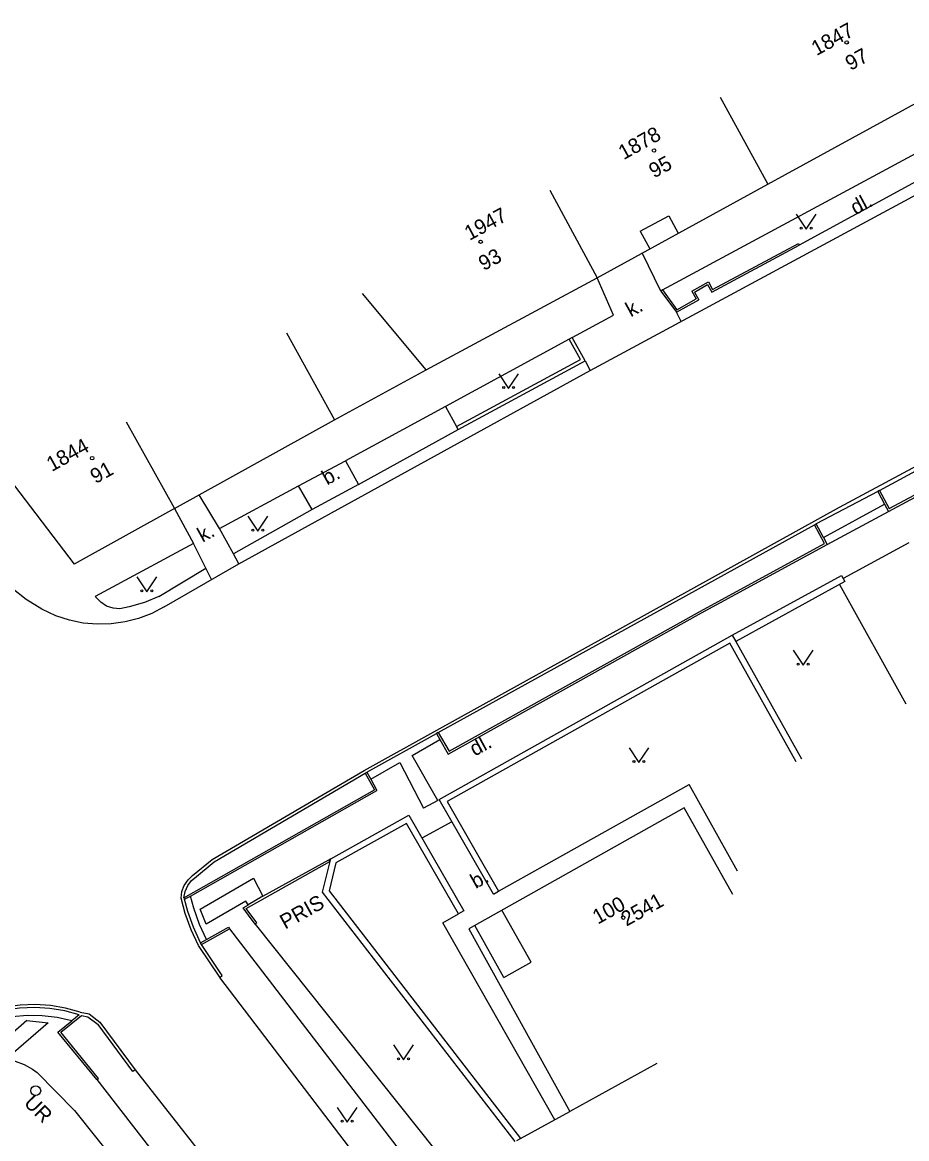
# Model space of a CAD drawing. Extents: x -584400 to -581602, y -1210894 to -1208793.
# Drawn here: x -582245.9 to -582201.4, y -1209323 to -1209266.8 of the extents above; entities that cross this region are included whole.
import ezdxf

# ---------------------------------------------------------------- set-up
doc = ezdxf.new("R2010")
doc.units = 0
for name, color, linetype in [('BUDOVY_MĚŘ', 7, 'Continuous'), ('POMOC_POPIS', 7, 'Continuous'), ('ROZHRANÍ_PLOCH', 7, 'Continuous'), ('ZN_BUDOV', 7, 'Continuous'), ('ZN_DOPLŇKOVÉ', 7, 'Continuous'), ('ZN_KULTUR', 7, 'Continuous'), ('Č_POPIS_EVID', 7, 'Continuous')]:
    doc.layers.add(name, color=color, linetype=linetype)

msp = doc.modelspace()

# ---------------------------------------------------------------- linework, layer by layer
at = {"layer": 'BUDOVY_MĚŘ'}
for points in [[(-582208.36, -1209274.93), (-582197.17, -1209268.8)], [(-582210.76, -1209270.54), (-582208.36, -1209274.93)], [(-582219.33, -1209275.23), (-582216.96, -1209279.63)], [(-582216.96, -1209279.63), (-582208.36, -1209274.93)], [(-582225.56, -1209284.26), (-582216.96, -1209279.63)], [(-582225.56, -1209284.26), (-582228.77, -1209280.43)], [(-582232.59, -1209282.41), (-582230.17, -1209286.78)], [(-582250.38, -1209284.76), (-582243.28, -1209294.05)], [(-582240.66, -1209286.88), (-582238.24, -1209291.25)], [(-582238.24, -1209291.25), (-582230.17, -1209286.78)], [(-582238.24, -1209291.25), (-582243.28, -1209294.05)], [(-582210.12, -1209310.67), (-582212.57, -1209306.31), (-582223.42, -1209312.39), (-582218.33, -1209321.59)], [(-582213.95, -1209319.17), (-582218.33, -1209321.59)]]:
    msp.add_lwpolyline(points, dxfattribs=at)
at = {"layer": 'ROZHRANÍ_PLOCH'}
for points in [[(-582213.66, -1209280.24), (-582199.59, -1209272.66)], [(-582199.01, -1209273.76), (-582206.78, -1209278)], [(-582217.31, -1209284.3), (-582198.69, -1209274.27)], [(-582214.79, -1209277.29), (-582213.35, -1209276.51), (-582212.87, -1209277.39)], [(-582214.79, -1209277.29), (-582214.3, -1209278.18)], [(-582212.19, -1209280.31), (-582211.35, -1209279.84), (-582211.14, -1209280.22), (-582206.82, -1209277.91), (-582206.78, -1209278)], [(-582212.05, -1209280.35), (-582211.39, -1209279.97), (-582211.18, -1209280.35), (-582206.78, -1209278)], [(-582213.74, -1209280.3), (-582214.68, -1209278.38)], [(-582218.21, -1209282.64), (-582216.13, -1209281.51), (-582216.96, -1209279.63)], [(-582213.66, -1209280.24), (-582213.74, -1209280.3)], [(-582213.74, -1209280.3), (-582212.96, -1209281.37)], [(-582213.66, -1209280.24), (-582212.94, -1209281.24), (-582211.97, -1209280.7)], [(-582212.19, -1209280.31), (-582211.97, -1209280.7)], [(-582212.05, -1209280.35), (-582211.83, -1209280.74)], [(-582212.96, -1209281.37), (-582211.83, -1209280.74)], [(-582237.32, -1209309.72), (-582236.34, -1209308.91), (-582228.69, -1209304.42), (-582225.02, -1209302.39), (-582204.76, -1209291.17), (-582194.14, -1209285.49), (-582186.6, -1209281.46)], [(-582212.72, -1209281.83), (-582212.96, -1209281.37)], [(-582218.36, -1209282.72), (-582224.59, -1209286.11)], [(-582224.03, -1209287.12), (-582217.79, -1209283.75), (-582218.36, -1209282.72)], [(-582218.21, -1209282.64), (-582218.36, -1209282.72)], [(-582217.55, -1209283.82), (-582218.21, -1209282.64)], [(-582223.95, -1209287.27), (-582217.55, -1209283.82)], [(-582217.55, -1209283.82), (-582217.31, -1209284.3)], [(-582235, -1209294.02), (-582217.31, -1209284.3)], [(-582224.59, -1209286.11), (-582229.62, -1209288.85)], [(-582224.59, -1209286.11), (-582224.03, -1209287.12)], [(-582202.74, -1209290.33), (-582202.25, -1209291.25), (-582194.88, -1209287.32), (-582195.38, -1209286.37)], [(-582202.74, -1209290.33), (-582195.38, -1209286.37)], [(-582228.97, -1209290.03), (-582223.95, -1209287.27)], [(-582223.95, -1209287.27), (-582224.03, -1209287.12)], [(-582202.29, -1209291.39), (-582194.75, -1209287.36)], [(-582231.99, -1209290.11), (-582229.62, -1209288.85)], [(-582229.62, -1209288.85), (-582228.97, -1209290.03)], [(-582235.97, -1209292.25), (-582231.99, -1209290.11)], [(-582231.3, -1209291.29), (-582231.99, -1209290.11)], [(-582228.97, -1209290.03), (-582231.3, -1209291.29)], [(-582202.83, -1209290.38), (-582205.92, -1209292.02)], [(-582202.74, -1209290.33), (-582202.83, -1209290.38)], [(-582202.83, -1209290.38), (-582202.48, -1209291.03)], [(-582235.97, -1209292.25), (-582236.99, -1209290.56)], [(-582238.24, -1209291.25), (-582237.28, -1209293.01)], [(-582231.3, -1209291.29), (-582235.26, -1209293.52)], [(-582205.56, -1209292.7), (-582202.48, -1209291.03)], [(-582205.38, -1209293.05), (-582202.29, -1209291.39)], [(-582202.48, -1209291.03), (-582202.29, -1209291.39)], [(-582224.95, -1209302.52), (-582206.01, -1209292.07)], [(-582224.95, -1209302.52), (-582224.41, -1209303.46), (-582211.75, -1209296.41), (-582205.51, -1209293.01), (-582206.01, -1209292.07)], [(-582206.01, -1209292.07), (-582205.92, -1209292.02)], [(-582205.56, -1209292.7), (-582205.92, -1209292.02)], [(-582235.26, -1209293.52), (-582235.97, -1209292.25)], [(-582205.56, -1209292.7), (-582205.38, -1209293.05)], [(-582237.28, -1209293.01), (-582242.22, -1209295.67)], [(-582236.66, -1209294.25), (-582237.28, -1209293.01)], [(-582224.87, -1209302.87), (-582224.45, -1209303.6), (-582211.7, -1209296.5), (-582205.38, -1209293.05)], [(-582235, -1209294.02), (-582235.26, -1209293.52)], [(-582238.75, -1209296.2), (-582239.38, -1209296.52), (-582240.04, -1209296.78), (-582240.72, -1209296.95), (-582241.42, -1209297.05), (-582242.13, -1209297.07), (-582242.83, -1209297.01), (-582243.52, -1209296.87), (-582244.2, -1209296.65), (-582244.92, -1209296.31), (-582245.7, -1209295.82), (-582246.43, -1209295.25), (-582247.11, -1209294.63), (-582247.45, -1209294.27)], [(-582239.03, -1209295.67), (-582236.66, -1209294.25)], [(-582238.75, -1209296.2), (-582235, -1209294.02)], [(-582236.37, -1209294.82), (-582236.66, -1209294.25)], [(-582204.75, -1209295.07), (-582201.41, -1209301.07)], [(-582239.03, -1209295.67), (-582239.75, -1209295.97), (-582240.51, -1209296.2), (-582240.98, -1209296.3), (-582241.32, -1209296.26), (-582241.65, -1209296.15), (-582241.94, -1209295.96), (-582242.22, -1209295.67)], [(-582228.55, -1209304.51), (-582225.04, -1209302.57)], [(-582224.95, -1209302.52), (-582225.04, -1209302.57), (-582224.87, -1209302.87)], [(-582224.97, -1209305.94), (-582226.26, -1209303.67), (-582224.87, -1209302.87)], [(-582228.34, -1209304.87), (-582226.88, -1209304.02), (-582225.7, -1209306.33)], [(-582237.76, -1209310.83), (-582237.7, -1209310.51), (-582237.57, -1209310.21), (-582237.37, -1209309.96), (-582237.23, -1209309.84), (-582236.24, -1209309.03), (-582228.64, -1209304.56)], [(-582228.64, -1209304.56), (-582228.55, -1209304.51)], [(-582228.64, -1209304.56), (-582228.17, -1209305.4)], [(-582228.55, -1209304.51), (-582228.34, -1209304.87)], [(-582228.34, -1209304.87), (-582228.04, -1209305.44)], [(-582237.76, -1209310.83), (-582228.17, -1209305.4)], [(-582237.42, -1209310.75), (-582228.04, -1209305.44)], [(-582221.92, -1209310.5), (-582212.32, -1209305.14)], [(-582209.88, -1209309.5), (-582212.32, -1209305.14)], [(-582224.97, -1209305.94), (-582225.7, -1209306.33)], [(-582233.78, -1209310.75), (-582230.46, -1209308.92)], [(-582230.37, -1209308.88), (-582230.46, -1209308.92)], [(-582230.46, -1209308.92), (-582230.41, -1209309.01)], [(-582234.09, -1209312.1), (-582234.63, -1209311.37), (-582230.41, -1209309.01)], [(-582237.9, -1209310.86), (-582237.86, -1209310.52), (-582237.74, -1209310.21), (-582237.55, -1209309.93), (-582237.32, -1209309.72)], [(-582233.78, -1209310.75), (-582234.52, -1209311.19), (-582234.64, -1209311), (-582236.64, -1209312.16), (-582236.94, -1209311.41), (-582234.25, -1209309.85), (-582233.78, -1209310.75)], [(-582237.02, -1209313.24), (-582237.4, -1209312.45), (-582237.7, -1209311.62), (-582237.9, -1209310.86)], [(-582237.73, -1209310.91), (-582237.75, -1209310.83)], [(-582237.73, -1209310.91), (-582237.42, -1209310.75)], [(-582236.93, -1209313.1), (-582237.28, -1209312.32), (-582237.57, -1209311.52), (-582237.73, -1209310.91)], [(-582236.62, -1209312.94), (-582236.98, -1209312.17), (-582237.26, -1209311.36), (-582237.42, -1209310.75)], [(-582234.17, -1209312.16), (-582234.5, -1209311.71), (-582234.78, -1209311.34), (-582234.51, -1209311.18)], [(-582219.08, -1209322), (-582224.73, -1209312.09), (-582223.93, -1209311.64)], [(-582221.66, -1209314.84), (-582220.28, -1209314.07), (-582221.75, -1209311.46)], [(-582236.62, -1209312.94), (-582235.52, -1209312.32), (-582235.47, -1209312.4)], [(-582234.09, -1209312.1), (-582234.17, -1209312.16)], [(-582234.17, -1209312.16), (-582222.37, -1209326.95), (-582219.72, -1209324.85)], [(-582221.66, -1209314.84), (-582223.12, -1209312.23)], [(-582236.88, -1209313.19), (-582235.47, -1209312.4)], [(-582235.47, -1209312.4), (-582224.16, -1209327.12)], [(-582235.95, -1209314.83), (-582237.02, -1209313.24)], [(-582236.88, -1209313.19), (-582236.93, -1209313.1), (-582236.62, -1209312.94)], [(-582235.95, -1209314.84), (-582235.83, -1209314.75), (-582236.88, -1209313.19)], [(-582225.64, -1209328.34), (-582235.95, -1209314.84)], [(-582242.98, -1209316.59), (-582243.72, -1209316.38), (-582244.48, -1209316.25), (-582245.25, -1209316.2), (-582246.01, -1209316.23), (-582246.77, -1209316.34), (-582247.07, -1209316.4)], [(-582243.03, -1209316.73), (-582243.76, -1209316.52), (-582244.51, -1209316.4), (-582245.27, -1209316.35), (-582246.03, -1209316.38), (-582246.78, -1209316.49), (-582247.04, -1209316.55)], [(-582243.41, -1209317.03), (-582244.14, -1209316.86), (-582244.89, -1209316.77), (-582245.65, -1209316.76), (-582246.4, -1209316.83), (-582246.81, -1209316.9), (-582247.04, -1209316.55)], [(-582242.14, -1209319.98), (-582242.06, -1209319.92), (-582243.96, -1209317.6), (-582242.92, -1209316.75), (-582242.59, -1209316.82), (-582242.08, -1209317.21)], [(-582243.03, -1209316.73), (-582243.41, -1209317.03)], [(-582242.98, -1209316.59), (-582242.53, -1209316.68), (-582241.99, -1209317.09), (-582240.21, -1209319.49), (-582240.33, -1209319.58), (-582242.08, -1209317.21)], [(-582245.66, -1209317.01), (-582247.23, -1209318.37), (-582246.7, -1209318.96)], [(-582245.66, -1209317.01), (-582244.59, -1209317.13), (-582246.7, -1209318.96)], [(-582242.14, -1209319.98), (-582244.1, -1209317.59), (-582243.41, -1209317.03)], [(-582258.19, -1209326.75), (-582248.55, -1209319.45), (-582248.13, -1209319.22), (-582247.68, -1209319.06), (-582247.21, -1209318.98), (-582246.73, -1209318.98), (-582246.26, -1209319.06), (-582245.81, -1209319.22), (-582245.39, -1209319.45), (-582245.15, -1209319.62), (-582243.26, -1209321.53), (-582241.16, -1209324.19)], [(-582240.21, -1209319.49), (-582215.42, -1209351.07)], [(-582242.14, -1209319.98), (-582229.98, -1209335.68), (-582218.94, -1209349.77)]]:
    msp.add_lwpolyline(points, dxfattribs=at)
at = {"layer": 'ZN_BUDOV'}
for centre in [(-582204.39, -1209267.79), (-582214.09, -1209273.23), (-582222.82, -1209277.82), (-582242.38, -1209288.71), (-582215.64, -1209311.83)]:
    msp.add_circle(centre, 0.0875, dxfattribs=at)
at = {"layer": 'ZN_DOPLŇKOVÉ'}
for points in [[(-582230.17, -1209286.78), (-582225.56, -1209284.26)], [(-582201.27, -1209292.97), (-582204.57, -1209294.76)], [(-582210.15, -1209297.61), (-582204.66, -1209294.61), (-582204.49, -1209294.92)], [(-582204.49, -1209294.92), (-582209.97, -1209297.93)], [(-582222.18, -1209310.65), (-582224.91, -1209305.88), (-582210.15, -1209297.61), (-582209.97, -1209297.93)], [(-582206.93, -1209303.99), (-582210.27, -1209298.02), (-582224.5, -1209305.99), (-582221.92, -1209310.5)], [(-582209.97, -1209297.93), (-582206.66, -1209303.84)], [(-582221.08, -1209323.1), (-582230.78, -1209310.55), (-582230.37, -1209308.88), (-582226.44, -1209306.68), (-582223.67, -1209311.49), (-582223.93, -1209311.64)], [(-582223.93, -1209311.64), (-582226.55, -1209307.09), (-582230.11, -1209309.08), (-582230.45, -1209310.48), (-582220.81, -1209322.95)], [(-582224.27, -1209307.01), (-582225.78, -1209307.83)], [(-582222.18, -1209310.65), (-582221.92, -1209310.5)], [(-582220.81, -1209322.95), (-582218.33, -1209321.59)], [(-582220.99, -1209323.05), (-582220.81, -1209322.95)]]:
    msp.add_lwpolyline(points, dxfattribs=at)
for radius in [0.25, 0.0005]:
    msp.add_circle((-582245.22, -1209320.54), radius, dxfattribs=at)
at = {"layer": 'ZN_KULTUR'}
for points in [[(-582206.93, -1209276.44), (-582206.43, -1209277.19), (-582205.93, -1209276.44)], [(-582221.91, -1209284.46), (-582221.41, -1209285.21), (-582220.91, -1209284.46)], [(-582234.54, -1209291.63), (-582234.04, -1209292.38), (-582233.54, -1209291.63)], [(-582240.13, -1209294.69), (-582239.63, -1209295.44), (-582239.13, -1209294.69)], [(-582207.08, -1209298.38), (-582206.58, -1209299.13), (-582206.08, -1209298.38)], [(-582215.35, -1209303.28), (-582214.85, -1209304.03), (-582214.35, -1209303.28)], [(-582227.2, -1209318.24), (-582226.7, -1209318.99), (-582226.2, -1209318.24)], [(-582230.04, -1209321.38), (-582229.54, -1209322.13), (-582229.04, -1209321.38)]]:
    msp.add_lwpolyline(points, dxfattribs=at)
for centre in [(-582206.68, -1209277.14), (-582206.18, -1209277.14), (-582221.66, -1209285.16), (-582221.16, -1209285.16), (-582234.29, -1209292.33), (-582233.79, -1209292.33), (-582239.88, -1209295.39), (-582239.38, -1209295.39), (-582206.83, -1209299.08), (-582206.33, -1209299.08), (-582215.1, -1209303.98), (-582214.6, -1209303.98), (-582226.95, -1209318.94), (-582226.45, -1209318.94), (-582229.79, -1209322.08), (-582229.29, -1209322.08)]:
    msp.add_circle(centre, 0.05, dxfattribs=at)

# ---------------------------------------------------------------- texts
at = {"layer": 'POMOC_POPIS'}
for s, rotation, p in [('dl.', 28.2593, (-582203.95, -1209276.49)), ('k.', 28.7969, (-582215.26, -1209281.63)), ('b.', 29.2023, (-582230.55, -1209290.09)), ('k.', 28.7969, (-582236.82, -1209292.97)), ('dl.', 28.4098, (-582223.12, -1209303.73)), ('b.', 29.2023, (-582223.07, -1209310.4)), ('PRIS', 29.2352, (-582232.66, -1209312.44)), ('UR', 314.7435, (-582245.86, -1209321.2))]:
    msp.add_text(s, height=0.75, rotation=rotation, dxfattribs=at).set_placement(p)
at = {"layer": 'Č_POPIS_EVID'}
for s, rotation, p in [('1847', 28.5708, (-582205.91, -1209268.48)), ('97', 28.7258, (-582204.2, -1209269.23)), ('1878', 29.0546, (-582215.62, -1209273.72)), ('95', 28.6613, (-582214.09, -1209274.64)), ('1947', 28.2765, (-582223.38, -1209277.78)), ('93', 28.2765, (-582222.67, -1209279.3)), ('1844', 29.0546, (-582244.41, -1209289.41)), ('91', 28.9812, (-582242.21, -1209290.02)), ('2541', 29.2783, (-582215.48, -1209312.29)), ('100', 29.2783, (-582216.92, -1209312.19))]:
    msp.add_text(s, height=0.75, rotation=rotation, dxfattribs=at).set_placement(p)

doc.saveas('drawing.dxf')
